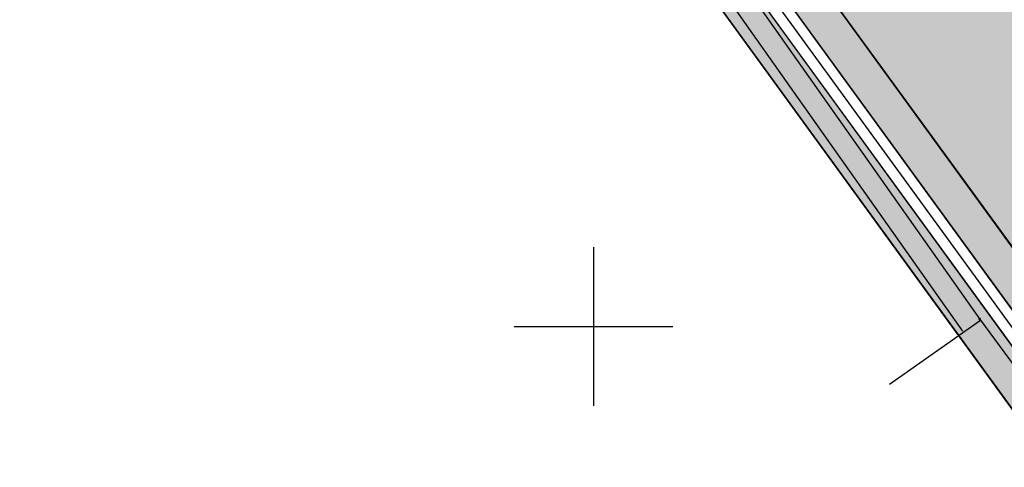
# Model space of a CAD drawing. Header units: millimetres. Extents: x 767170 to 66149698, y -983507 to 2493658.
# Tile 463 of 656: x 5056228 to 5074855, y -712397 to -703932. Entities that reach past the tile are written whole.
import ezdxf

# ---------------------------------------------------------------- set-up
doc = ezdxf.new("R2010")
doc.units = ezdxf.units.MM
for name, color, linetype in [('(001) Сетка', 92, 'Continuous'), ('(004) Точки рельефа', 7, 'Continuous'), ('(007) Здания', 7, 'Continuous'), ('(040) Ограда', 7, 'Continuous'), ('GLUXOY OG', 7, 'Continuous')]:
    doc.layers.add(name, color=color, linetype=linetype)
doc.styles.get("Standard").update_dxf_attribs({"font": 'isocpeui.ttf'})
doc.linetypes.add('ОГРАДА_БЕТ', pattern='A,4,["|",Standard,S=0.8,R=0,X=0,Y=-0.8],4', length=8)
doc.linetypes.add('ОГРАДА_ГЛИН', pattern='A,4,["|",Standard,S=0.8,R=0,X=0,Y=-0.8],0.5,["|",Standard,S=0.8,R=0,X=0,Y=-0.8],3.5', length=8)

# ---------------------------------------------------------------- blocks, each defined once
blk = doc.blocks.new('Setka')
at = {"layer": '(001) Сетка'}
for p, q in [((0, 1.5), (0, -1.5)), ((-1.5, 0), (1.5, 0))]:
    blk.add_line(p, q, dxfattribs=at)
blk = doc.blocks.new('A$C05d28b1e')
at = {"layer": '(004) Точки рельефа', "color": 7, "linetype": 'ByBlock', "lineweight": -2}
blk.add_point((-108359, -112026), dxfattribs=at)
at = {"layer": '(007) Здания', "ltscale": 600}
blk.add_lwpolyline([(-110064.8491785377, -113261.1115394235), (-108344.5335199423, -112046.4894278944), (-103833.6248546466, -118162.5796121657), (-104154.4730889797, -118399.2205113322), (-108178.3958123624, -121367.0557352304)], dxfattribs=at)
at = {"layer": '(040) Ограда', "linetype": 'ОГРАДА_БЕТ', "ltscale": 600, "flags": 128}
blk.add_lwpolyline([(-115667.8203322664, -101674.2387862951), (-108359.0000000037, -112026)], dxfattribs=at)
at = {"layer": '(040) Ограда', "ltscale": 600, "flags": 128}
blk.add_lwpolyline([(-115994.5822715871, -101904.9477696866), (-108685.761939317, -112256.7089833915)], dxfattribs=at)
at = {"layer": '(001) Сетка', "xscale": 1000, "yscale": 1000, "zscale": 1000}
blk.add_blockref('Setka', (-115665, -112169), dxfattribs=at)

msp = doc.modelspace()

# ---------------------------------------------------------------- hatches: boundary and pattern name
at = {"true_color": 0xb1ab95}
h = msp.add_hatch(color=253, dxfattribs=at)
h.dxf.hatch_style = 1
edge = h.paths.add_edge_path(flags=17)
edge.add_line((5098328.855746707, -738071.1961680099), (5097915.343157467, -737503.0177003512))
edge.add_line((5097915.343157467, -737503.0177003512), (5096931.781343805, -738360.7934891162))
edge.add_line((5096931.781343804, -738360.7934891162), (5059545.139966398, -686990.4479144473))
edge.add_line((5059545.139966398, -686990.4479144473), (5004229.901150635, -602908.4459518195))
edge.add_arc((5009661.286187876, -598492.5591125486), 7000.000000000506, 211.2865698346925, 219.1121955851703, ccw=False)
edge.add_line((5003679.222112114, -602127.790796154), (5003229.880127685, -601388.3626725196))
edge.add_line((5003229.880127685, -601388.3626725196), (4983953.635743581, -572087.4818874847))
edge.add_line((4983953.635743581, -572087.4818874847), (5111746.18187082, -494446.4979745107))
edge.add_line((5111746.18187082, -494446.4979745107), (5116840.859182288, -503524.8294597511))
edge.add_line((5116840.859182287, -503524.8294597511), (5114029.806232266, -505186.5951910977))
edge.add_line((5114029.806232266, -505186.5951910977), (5117083.120363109, -510351.5998201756))
edge.add_line((5117083.120363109, -510351.5998201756), (5119777.965073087, -508758.5310769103))
edge.add_line((5119777.965073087, -508758.5310769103), (5173113.12015669, -603797.7628209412))
edge.add_line((5173113.120156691, -603797.7628209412), (5142488.820909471, -624059.1584787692))
edge.add_line((5142488.820909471, -624059.1584787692), (5142257.353599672, -629108.34697653))
edge.add_line((5142257.353599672, -629108.34697653), (5143613.737975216, -630946.3346518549))
edge.add_line((5143613.737975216, -630946.3346518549), (5122742.682076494, -649693.5531833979))
edge.add_line((5122742.682076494, -649693.5531833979), (5153709.994747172, -689621.1933798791))
edge.add_line((5153709.994747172, -689621.1933798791), (5107133.666540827, -729612.6465786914))
edge.add_line((5107133.666540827, -729612.6465786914), (5104266.417665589, -726274.3403928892))
edge.add_line((5104266.41766559, -726274.3403928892), (5099895.98131521, -730028.0789694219))
edge.add_line((5099895.98131521, -730028.0789694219), (5102913.13198404, -734173.7327859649))
edge.add_line((5102913.131984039, -734173.7327859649), (5104023.676054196, -733205.2142825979))
edge.add_line((5104023.676054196, -733205.2142825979), (5101482.865144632, -730246.9762134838))
edge.add_line((5101482.865144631, -730246.9762134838), (5104137.965417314, -727966.5283315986))
edge.add_line((5104137.965417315, -727966.5283315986), (5106679.313868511, -730925.3922544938))
edge.add_line((5106679.313868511, -730925.3922544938), (5154671.280522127, -689718.4409498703))
edge.add_line((5154671.280522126, -689718.4409498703), (5123694.92457155, -649779.140819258))
edge.add_line((5123694.92457155, -649779.140819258), (5144554.490352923, -631042.2431714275))
edge.add_line((5144554.490352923, -631042.2431714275), (5142967.986943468, -628892.4294711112))
edge.add_line((5142967.986943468, -628892.4294711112), (5143171.793237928, -624446.6336537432))
edge.add_line((5143171.793237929, -624446.6336537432), (5174041.970081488, -604022.5624936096))
edge.add_line((5174041.970081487, -604022.5624936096), (5112002.000876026, -493472.007208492))
edge.add_line((5112002.000876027, -493472.007208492), (4982970.036415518, -571866.0057673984))
edge.add_line((4982970.036415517, -571866.0057673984), (5058969.431378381, -687388.9866535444))
edge.add_line((5058969.431378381, -687388.9866535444), (5096815.683725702, -739390.8512276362))
edge.add_line((5096815.683725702, -739390.8512276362), (5098328.855746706, -738071.1961680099))
h.paths.add_polyline_path([(5058640.455042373, -687616.723075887), (4982407.979656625, -571739.447984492), (5112148.183164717, -492915.1553421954), (5174572.741467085, -604151.0194494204), (5143562.063139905, -624668.0480394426), (5143374.063139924, -628769.0480394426), (5145092.063140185, -631097.0480397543), (5124239.063140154, -649828.0480397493), (5155218.778735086, -689771.6799208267), (5106939.910666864, -731228.802227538), (5107460.903759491, -731835.388728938), (5104805.803486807, -734115.8366108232), (5104284.306111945, -733508.6629791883), (5103149.424892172, -734498.4061960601), (5104323.645578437, -736111.8199774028), (5109153.0916982, -731963.8409772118), (5108306.406786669, -730978.0550895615), (5156180.045844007, -689868.9034238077), (5125191.30563521, -649913.6356756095), (5146032.815517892, -631192.9565593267), (5144084.69648372, -628553.1305340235), (5144245.035468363, -625055.5232144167), (5175501.59139188, -604375.8191220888), (5112404.002169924, -491940.6645761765), (4981424.380328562, -571517.9718644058), (5058064.746454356, -688015.2618149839), (5096633.244611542, -741009.5133881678), (5098978.661244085, -738964.0480457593), (5098565.148654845, -738395.8695781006), (5096749.342229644, -739979.4556496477)])
at = {"true_color": 0x7abf6e, "transparency": 33554687}
h = msp.add_hatch(color=83, dxfattribs=at)
h.dxf.hatch_style = 1
edge = h.paths.add_edge_path()
edge.add_arc((5048227.159199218, -639966.8321882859), 3000.000000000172, 15.94914245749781, 119.0884551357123)
edge.add_line((5046768.681272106, -637345.221588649), (5044829.514659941, -638424.0361544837))
edge.add_line((5044829.514659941, -638424.0361544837), (5027327.779534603, -606964.7089588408))
edge.add_line((5027327.779534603, -606964.7089588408), (5029949.390134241, -605506.231031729))
edge.add_arc((5028490.912207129, -602884.6204320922), 2999.999999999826, 299.0884551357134, 389.0884551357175)
edge.add_line((5031112.522806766, -601426.1425049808), (5029394.168358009, -598337.4044767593))
edge.add_arc((5026772.557758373, -599795.8824038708), 2999.999999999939, 29.08845513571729, 121.286569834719)
edge.add_line((5025214.601322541, -597232.1406571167), (5013296.517871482, -604474.6231883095))
edge.add_arc((5009661.286187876, -598492.5591125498), 7000.000000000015, 219.1121955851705, 301.28656983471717, ccw=False)
edge.add_line((5004229.901150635, -602908.4459518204), (5059545.139966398, -686990.4479144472))
edge.add_line((5059545.139966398, -686990.4479144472), (5096931.781343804, -738360.7934891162))
edge.add_line((5096931.781343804, -738360.7934891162), (5097915.343157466, -737503.0177003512))
edge.add_line((5097915.343157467, -737503.0177003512), (5077182.732736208, -709015.8008024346))
edge.add_line((5077182.732736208, -709015.8008024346), (5056747.372759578, -658886.9876102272))
edge.add_line((5056747.372759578, -658886.9876102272), (5051111.677144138, -639142.4801849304))

# ---------------------------------------------------------------- next in the draw order: block references
at = {"color": 5, "lineweight": 50}
msp.add_blockref('A$C05d28b1e', (5182748.063139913, -597565.0480394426), dxfattribs=at)

# ---------------------------------------------------------------- next in the draw order: linework, layer by layer
for points in [[(5099025.23826232, -738923.4276820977), (5096633.244611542, -741009.5133881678), (5058064.746454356, -688015.2618149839), (4981424.380328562, -571517.9718644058), (5112404.002169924, -491940.6645761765), (5175501.59139188, -604375.8191220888), (5144245.035468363, -625055.5232144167), (5144084.69648372, -628553.1305340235), (5146032.815517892, -631192.9565593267), (5125191.30563521, -649913.6356756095), (5156180.045844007, -689868.9034238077), (5108306.406786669, -730978.0550895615), (5109153.0916982, -731963.8409772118), (5104323.645578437, -736111.8199774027)], [(5116840.859182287, -503524.8294597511), (5111746.18187082, -494446.4979745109), (4983953.635743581, -572087.4818874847), (5059545.139966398, -686990.4479144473), (5096931.781343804, -738360.7934891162), (5097915.343157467, -737503.0177003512)], [(4981424.380328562, -571517.9718644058), (5058064.746454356, -688015.2618149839), (5096633.244611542, -741009.5133881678), (5098978.661244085, -738964.0480457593), (5098565.148654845, -738395.8695781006), (5096749.342229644, -739979.4556496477), (5058640.455042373, -687616.723075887), (4982407.979656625, -571739.447984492)], [(5059545.139966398, -686990.4479144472), (5096931.781343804, -738360.7934891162)]]:
    msp.add_lwpolyline(points)
msp.add_lwpolyline([(4982970.036415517, -571866.0057673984), (5058969.431378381, -687388.9866535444), (5096815.683725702, -739390.8512276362), (5098328.855746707, -738071.1961680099), (5097915.343157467, -737503.0177003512), (5096931.781343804, -738360.7934891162), (5059545.139966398, -686990.4479144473), (5004229.901150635, -602908.4459518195, -0.0341590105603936)], format="xyb")
msp.add_lwpolyline([(5051111.677144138, -639142.4801849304, 0.4830922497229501), (5046768.681272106, -637345.221588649), (5044829.514659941, -638424.0361544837), (5027327.779534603, -606964.7089588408), (5029949.390134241, -605506.231031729, 0.4142135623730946), (5031112.522806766, -601426.1425049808), (5029394.16835801, -598337.4044767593, 0.4254953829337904), (5025214.601322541, -597232.1406571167), (5013296.517871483, -604474.6231883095, -0.3747521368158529), (5004229.901150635, -602908.4459518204), (5059545.139966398, -686990.4479144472), (5096931.781343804, -738360.7934891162), (5097915.343157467, -737503.0177003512), (5077182.732736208, -709015.8008024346), (5056747.372759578, -658886.9876102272)], format="xyb", close=True)
at = {"layer": 'GLUXOY OG', "color": 186, "linetype": 'ОГРАДА_ГЛИН', "lineweight": 30, "ltscale": 400}
for points in [[(5096749.342229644, -739979.4556496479), (5058640.455042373, -687616.723075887), (4982407.979656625, -571739.447984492), (5112148.183164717, -492915.1553421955), (5174572.741467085, -604151.0194494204), (5143562.063139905, -624668.0480394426), (5143374.063139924, -628769.0480394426), (5145092.063140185, -631097.0480397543), (5124239.063140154, -649828.0480397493), (5155218.778735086, -689771.6799208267)], [(5154671.280522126, -689718.4409498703), (5123694.92457155, -649779.140819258), (5144554.490352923, -631042.2431714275), (5142967.986943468, -628892.4294711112), (5143171.793237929, -624446.6336537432), (5174041.970081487, -604022.5624936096), (5112002.000876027, -493472.0072084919), (4982970.036415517, -571866.0057673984), (5058969.431378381, -687388.9866535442), (5096815.683725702, -739390.8512276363)]]:
    msp.add_lwpolyline(points, dxfattribs=at)
at = {"layer": 'GLUXOY OG', "color": 186, "lineweight": 30, "ltscale": 400}
msp.add_lwpolyline([(5154945.029628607, -689745.0604353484), (5123966.993855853, -649803.5944295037), (5144823.276746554, -631069.6456055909), (5143171.025041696, -628830.7387552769), (5143366.928188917, -624557.3408465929), (5174307.355774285, -604086.790971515), (5112075.092020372, -493193.5812753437), (4982689.008036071, -571802.7268759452), (5058804.943210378, -687502.8548647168), (5096782.512977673, -739685.153438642)], dxfattribs=at)

doc.saveas('drawing.dxf')
